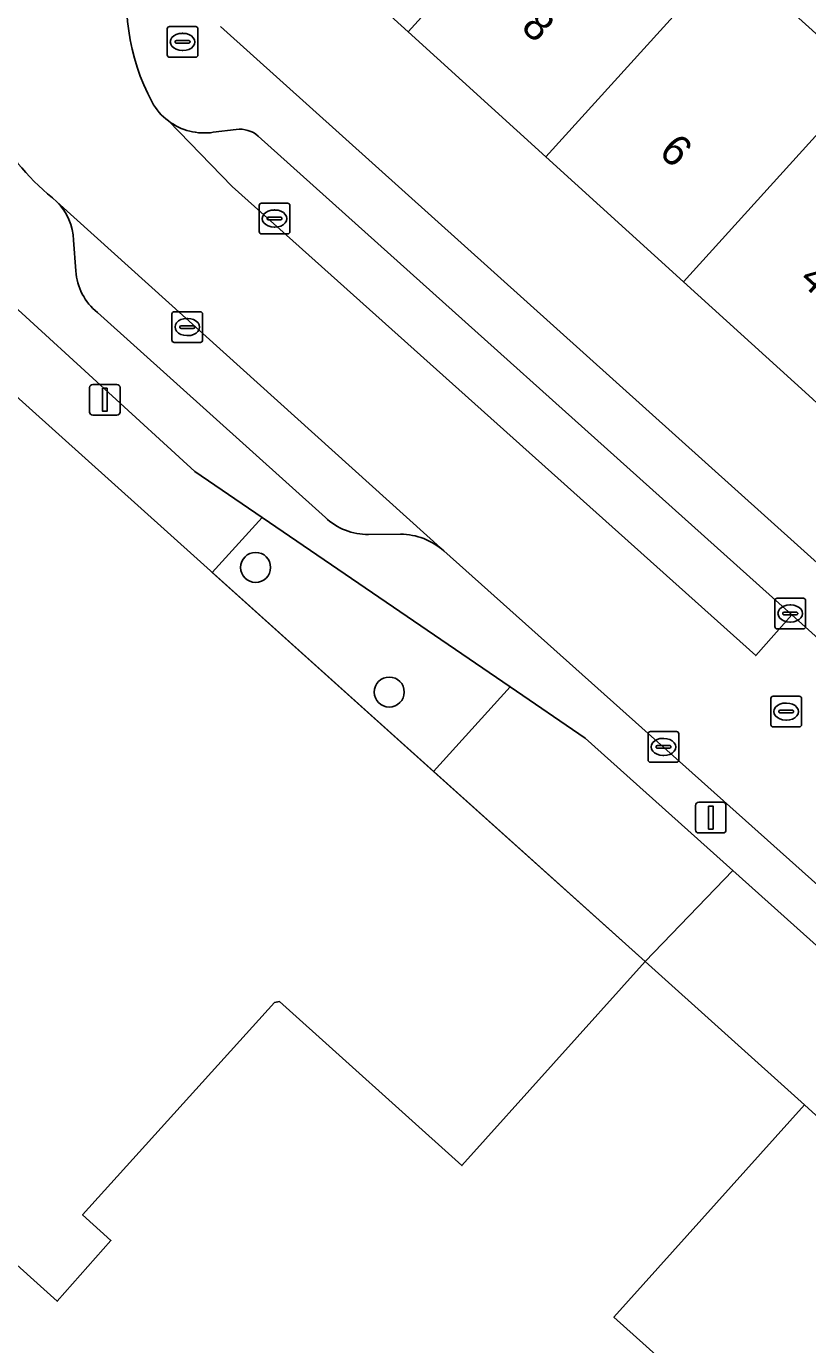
# Model space of a CAD drawing. Extents: x 159039 to 160102, y 381214 to 382524.
# Drawn here: x 159474.48 to 159499.96, y 381694.48 to 381737.46 of the extents above; entities that cross this region are included whole.
import ezdxf

# ---------------------------------------------------------------- set-up
doc = ezdxf.new("R2010")
doc.units = 0
for name, color, linetype in [('IMGEO_Boom', 7, 'Continuous'), ('IMGEO_Brandkraan', 7, 'Continuous'), ('IMGEO_Erf', 7, 'Continuous'), ('IMGEO_Groenvoorziening', 7, 'Continuous'), ('IMGEO_Haag', 7, 'Continuous'), ('IMGEO_Hek', 7, 'Continuous'), ('IMGEO_Kolk', 7, 'Continuous'), ('IMGEO_Lichtmast', 7, 'Continuous'), ('IMGEO_Pand', 7, 'Continuous'), ('IMGEO_Pand_nummerreeks', 7, 'Continuous'), ('IMGEO_Parkeervlak_open', 7, 'Continuous'), ('IMGEO_Rijbaan_lokaal_open', 7, 'Continuous'), ('IMGEO_Rioolput', 7, 'Continuous'), ('IMGEO_Voetpad_open', 7, 'Continuous')]:
    doc.layers.add(name, color=color, linetype=linetype)

msp = doc.modelspace()

# ---------------------------------------------------------------- linework, layer by layer
at = {"layer": 'IMGEO_Boom'}
for centre in [(159481.962, 381719.823), (159486.32, 381715.76)]:
    msp.add_circle(centre, 0.489, dxfattribs=at)
at = {"layer": 'IMGEO_Brandkraan'}
for p, q in [((159479.08, 381736.53), (159479.08, 381737.382)), ((159479.155, 381737.456), (159480.007, 381737.456)), ((159479.568, 381737.236), (159479.593, 381737.236)), ((159480.081, 381737.382), (159480.081, 381736.53)), ((159479.339, 381736.95), (159479.339, 381736.962)), ((159479.777, 381736.913), (159479.379, 381736.913)), ((159479.382, 381736.999), (159479.78, 381736.999)), ((159479.823, 381736.962), (159479.823, 381736.95)), ((159480.007, 381736.456), (159479.155, 381736.456)), ((159479.591, 381736.676), (159479.566, 381736.676))]:
    msp.add_line(p, q, dxfattribs=at)
for points in [[(159479.08, 381736.53), (159479.08, 381737.382)], [(159479.155, 381737.456), (159480.007, 381737.456)], [(159480.081, 381737.382), (159480.081, 381736.53)], [(159480.007, 381736.456), (159479.155, 381736.456)]]:
    msp.add_lwpolyline(points, dxfattribs=at)
for centre, radius, start, end in [((159479.157, 381737.38), 0.0765, 91.552, 178.448), ((159479.157, 381737.38), 0.0765, 91.552, 178.448), ((159480.005, 381737.38), 0.0765, 1.552, 88.448), ((159480.005, 381737.38), 0.0765, 1.552, 88.448), ((159479.379, 381736.959), 0.0403, 85.8775, 175.7526), ((159479.376, 381736.949), 0.0366, 178.938, 274.7102), ((159479.78, 381736.956), 0.043, 264.8664, 352.4533), ((159479.784, 381736.961), 0.0386, 1.7309, 96.639), ((159479.157, 381736.532), 0.0765, 181.552, 268.448), ((159479.157, 381736.532), 0.0765, 181.552, 268.448), ((159480.005, 381736.532), 0.0765, 271.552, 358.448), ((159480.005, 381736.532), 0.0765, 271.552, 358.448)]:
    msp.add_arc(centre, radius, start, end, dxfattribs=at)
for centre, major_axis, ratio, start_param, end_param in [((159479.567, 381736.956), (-0.387, 0.002), 0.722429, 4.712389, 7.853982), ((159479.592, 381736.956), (-0.39, 0.002), 0.717154, 1.570796, 4.712389)]:
    msp.add_ellipse(centre, major_axis=major_axis, ratio=ratio, start_param=start_param, end_param=end_param, dxfattribs=at)
at = {"layer": 'IMGEO_Erf'}
msp.add_lwpolyline([(159500, 381737.435), (159501.89, 381735.72), (159506.379, 381731.646), (159510.791, 381727.642), (159508.175, 381724.757), (159504.815, 381721.053), (159500.401, 381725.062), (159500, 381725.426), (159495.913, 381729.138), (159491.425, 381733.214), (159486.938, 381737.289), (159482.343, 381741.462), (159487.631, 381747.293), (159488.31, 381748.041), (159492.014, 381744.682), (159492.91, 381743.865), (159497.399, 381739.792)], close=True, dxfattribs=at)
for points in [[(159480.82, 381737.463), (159502.646, 381717.838), (159502.874, 381717.633), (159518.037, 381734.347), (159517.34, 381734.98), (159515.696, 381733.168), (159511.345, 381737.115), (159507.754, 381740.373), (159509.318, 381742.104)], [(159469.686, 381701.113), (159475.494, 381695.898), (159477.243, 381697.88), (159476.316, 381698.718), (159482.579, 381705.642), (159482.739, 381705.666), (159488.691, 381700.32), (159494.664, 381706.971), (159487.76, 381713.173), (159480.542, 381719.658), (159482.174, 381721.454), (159479.981, 381722.954), (159474.086, 381728.341)]]:
    msp.add_lwpolyline(points, dxfattribs=at)
at = {"layer": 'IMGEO_Groenvoorziening'}
for points in [[(159482.174, 381721.454), (159480.542, 381719.658), (159487.76, 381713.173), (159490.259, 381715.925)], [(159492.704, 381714.252), (159490.259, 381715.925), (159487.76, 381713.173), (159494.664, 381706.971), (159497.52, 381709.938)]]:
    msp.add_lwpolyline(points, close=True, dxfattribs=at)
for points in [[(159514.289, 381694.918), (159497.52, 381709.938), (159494.664, 381706.971), (159499.862, 381702.301), (159500.466, 381701.747), (159502.548, 381704.281)], [(159493.526, 381684.463), (159496.907, 381688.147), (159500.538, 381692.103), (159500.03, 381692.612), (159507.018, 381700.246), (159502.548, 381704.281), (159500.466, 381701.747), (159499.862, 381702.301), (159493.647, 381695.38), (159498.173, 381691.315), (159492.5, 381684.998), (159487.977, 381689.06), (159482.132, 381682.552), (159494.363, 381671.567)]]:
    msp.add_lwpolyline(points, dxfattribs=at)
at = {"layer": 'IMGEO_Haag'}
msp.add_lwpolyline([(159514.289, 381694.918), (159497.52, 381709.938), (159494.664, 381706.971), (159499.862, 381702.301), (159500.466, 381701.747), (159502.548, 381704.281)], dxfattribs=at)
at = {"layer": 'IMGEO_Hek'}
msp.add_lwpolyline([(159469.083, 381729.954), (159494.664, 381706.971)], dxfattribs=at)
at = {"layer": 'IMGEO_Kolk'}
for p, q in [((159482.079, 381730.77), (159482.079, 381731.622)), ((159482.154, 381731.696), (159483.006, 381731.696)), ((159483.08, 381731.622), (159483.08, 381730.77)), ((159482.338, 381731.19), (159482.338, 381731.202)), ((159482.381, 381731.239), (159482.779, 381731.239)), ((159482.567, 381731.476), (159482.592, 381731.476)), ((159482.822, 381731.202), (159482.822, 381731.19)), ((159482.776, 381731.153), (159482.378, 381731.153)), ((159482.59, 381730.916), (159482.565, 381730.916)), ((159483.006, 381730.696), (159482.154, 381730.696)), ((159479.233, 381727.234), (159479.233, 381728.086)), ((159479.308, 381728.16), (159480.16, 381728.16)), ((159479.721, 381727.94), (159479.746, 381727.94)), ((159480.234, 381728.086), (159480.234, 381727.234)), ((159479.492, 381727.654), (159479.492, 381727.666)), ((159479.93, 381727.617), (159479.532, 381727.617)), ((159479.535, 381727.703), (159479.933, 381727.703)), ((159479.744, 381727.38), (159479.719, 381727.38)), ((159479.976, 381727.666), (159479.976, 381727.654)), ((159480.16, 381727.16), (159479.308, 381727.16)), ((159498.898, 381717.894), (159498.898, 381718.746)), ((159498.973, 381718.82), (159499.825, 381718.82)), ((159499.899, 381718.746), (159499.899, 381717.894)), ((159499.157, 381718.314), (159499.157, 381718.326)), ((159499.2, 381718.363), (159499.598, 381718.363)), ((159499.386, 381718.6), (159499.411, 381718.6)), ((159499.641, 381718.326), (159499.641, 381718.314)), ((159499.595, 381718.277), (159499.197, 381718.277)), ((159499.409, 381718.04), (159499.384, 381718.04)), ((159499.825, 381717.82), (159498.973, 381717.82)), ((159494.837, 381714.47), (159495.689, 381714.47)), ((159494.762, 381713.544), (159494.762, 381714.396)), ((159495.064, 381714.013), (159495.462, 381714.013)), ((159495.25, 381714.25), (159495.275, 381714.25)), ((159495.763, 381714.396), (159495.763, 381713.544)), ((159495.021, 381713.964), (159495.021, 381713.976)), ((159495.459, 381713.927), (159495.061, 381713.927)), ((159495.273, 381713.69), (159495.248, 381713.69)), ((159495.505, 381713.976), (159495.505, 381713.964)), ((159495.689, 381713.47), (159494.837, 381713.47))]:
    msp.add_line(p, q, dxfattribs=at)
for points in [[(159482.079, 381730.77), (159482.079, 381731.622)], [(159482.154, 381731.696), (159483.006, 381731.696)], [(159483.08, 381731.622), (159483.08, 381730.77)], [(159483.006, 381730.696), (159482.154, 381730.696)], [(159479.233, 381727.234), (159479.233, 381728.086)], [(159479.308, 381728.16), (159480.16, 381728.16)], [(159480.234, 381728.086), (159480.234, 381727.234)], [(159480.16, 381727.16), (159479.308, 381727.16)], [(159498.898, 381717.894), (159498.898, 381718.746)], [(159498.973, 381718.82), (159499.825, 381718.82)], [(159499.899, 381718.746), (159499.899, 381717.894)], [(159499.825, 381717.82), (159498.973, 381717.82)], [(159494.837, 381714.47), (159495.689, 381714.47)], [(159494.762, 381713.544), (159494.762, 381714.396)], [(159495.763, 381714.396), (159495.763, 381713.544)], [(159495.689, 381713.47), (159494.837, 381713.47)]]:
    msp.add_lwpolyline(points, dxfattribs=at)
for centre, radius, start, end in [((159482.156, 381731.62), 0.0765, 91.552, 178.448), ((159482.156, 381731.62), 0.0765, 91.552, 178.448), ((159483.004, 381731.62), 0.0765, 1.552, 88.448), ((159483.004, 381731.62), 0.0765, 1.552, 88.448), ((159482.378, 381731.199), 0.0403, 85.8775, 175.7526), ((159482.375, 381731.189), 0.0366, 178.938, 274.7102), ((159482.779, 381731.196), 0.043, 264.8664, 352.4533), ((159482.783, 381731.201), 0.0386, 1.7309, 96.639), ((159482.156, 381730.772), 0.0765, 181.552, 268.448), ((159482.156, 381730.772), 0.0765, 181.552, 268.448), ((159483.004, 381730.772), 0.0765, 271.552, 358.448), ((159483.004, 381730.772), 0.0765, 271.552, 358.448), ((159479.31, 381728.084), 0.0765, 91.552, 178.448), ((159479.31, 381728.084), 0.0765, 91.552, 178.448), ((159480.158, 381728.084), 0.0765, 1.552, 88.448), ((159480.158, 381728.084), 0.0765, 1.552, 88.448), ((159479.532, 381727.663), 0.0403, 85.8775, 175.7526), ((159479.529, 381727.653), 0.0366, 178.938, 274.7102), ((159479.933, 381727.66), 0.043, 264.8664, 352.4533), ((159479.937, 381727.665), 0.0386, 1.7309, 96.639), ((159479.31, 381727.236), 0.0765, 181.552, 268.448), ((159479.31, 381727.236), 0.0765, 181.552, 268.448), ((159480.158, 381727.236), 0.0765, 271.552, 358.448), ((159480.158, 381727.236), 0.0765, 271.552, 358.448), ((159498.975, 381718.744), 0.0765, 91.552, 178.448), ((159498.975, 381718.744), 0.0765, 91.552, 178.448), ((159499.823, 381718.744), 0.0765, 1.552, 88.448), ((159499.823, 381718.744), 0.0765, 1.552, 88.448), ((159499.197, 381718.323), 0.0403, 85.8775, 175.7526), ((159499.194, 381718.313), 0.0366, 178.938, 274.7102), ((159499.598, 381718.32), 0.043, 264.8664, 352.4533), ((159499.602, 381718.325), 0.0386, 1.7309, 96.639), ((159498.975, 381717.896), 0.0765, 181.552, 268.448), ((159498.975, 381717.896), 0.0765, 181.552, 268.448), ((159499.823, 381717.896), 0.0765, 271.552, 358.448), ((159499.823, 381717.896), 0.0765, 271.552, 358.448), ((159494.839, 381714.394), 0.0765, 91.552, 178.448), ((159494.839, 381714.394), 0.0765, 91.552, 178.448), ((159495.687, 381714.394), 0.0765, 1.552, 88.448), ((159495.687, 381714.394), 0.0765, 1.552, 88.448), ((159495.061, 381713.973), 0.0403, 85.8775, 175.7526), ((159495.466, 381713.975), 0.0386, 1.7309, 96.639), ((159495.058, 381713.963), 0.0366, 178.938, 274.7102), ((159495.462, 381713.97), 0.043, 264.8664, 352.4533), ((159494.839, 381713.546), 0.0765, 181.552, 268.448), ((159494.839, 381713.546), 0.0765, 181.552, 268.448), ((159495.687, 381713.546), 0.0765, 271.552, 358.448), ((159495.687, 381713.546), 0.0765, 271.552, 358.448)]:
    msp.add_arc(centre, radius, start, end, dxfattribs=at)
for centre, major_axis, ratio, start_param, end_param in [((159482.566, 381731.196), (-0.387, 0.002), 0.722429, 4.712389, 7.853982), ((159482.591, 381731.196), (-0.39, 0.002), 0.717154, 1.570796, 4.712389), ((159479.72, 381727.66), (-0.387, 0.002), 0.722429, 4.712389, 7.853982), ((159479.745, 381727.66), (-0.39, 0.002), 0.717154, 1.570796, 4.712389), ((159499.385, 381718.32), (-0.387, 0.002), 0.722429, 4.712389, 7.853982), ((159499.41, 381718.32), (-0.39, 0.002), 0.717154, 1.570796, 4.712389), ((159495.249, 381713.97), (-0.387, 0.002), 0.722429, 4.712389, 7.853982), ((159495.274, 381713.97), (-0.39, 0.002), 0.717154, 1.570796, 4.712389)]:
    msp.add_ellipse(centre, major_axis=major_axis, ratio=ratio, start_param=start_param, end_param=end_param, dxfattribs=at)
at = {"layer": 'IMGEO_Lichtmast'}
for p, q in [((159476.549, 381724.888), (159476.549, 381725.688)), ((159476.549, 381725.688), (159476.549, 381724.888)), ((159476.649, 381725.788), (159477.439, 381725.788)), ((159477.439, 381725.788), (159476.649, 381725.788)), ((159477.539, 381725.688), (159477.539, 381724.888)), ((159477.539, 381724.888), (159477.539, 381725.688)), ((159477.439, 381724.788), (159476.649, 381724.788)), ((159476.649, 381724.788), (159477.439, 381724.788)), ((159496.312, 381711.266), (159496.312, 381712.066)), ((159496.312, 381712.066), (159496.312, 381711.266)), ((159496.412, 381712.166), (159497.202, 381712.166)), ((159497.202, 381712.166), (159496.412, 381712.166)), ((159497.302, 381712.066), (159497.302, 381711.266)), ((159497.302, 381711.266), (159497.302, 381712.066)), ((159497.202, 381711.166), (159496.412, 381711.166)), ((159496.412, 381711.166), (159497.202, 381711.166))]:
    msp.add_line(p, q, dxfattribs=at)
for points in [[(159476.969, 381725.663), (159477.119, 381725.663), (159477.119, 381724.913), (159476.969, 381724.913), (159476.969, 381725.663)], [(159496.732, 381712.041), (159496.882, 381712.041), (159496.882, 381711.291), (159496.732, 381711.291), (159496.732, 381712.041)]]:
    msp.add_lwpolyline(points, dxfattribs=at)
for centre, start, end in [((159476.649, 381725.688), 90, 180), ((159476.649, 381725.688), 90, 180), ((159477.439, 381725.688), 0, 90), ((159477.439, 381725.688), 360, 90), ((159476.649, 381724.888), 180, 270), ((159476.649, 381724.888), 180, 270), ((159477.439, 381724.888), 270, 0), ((159477.439, 381724.888), 270, 0), ((159496.412, 381712.066), 90, 180), ((159496.412, 381712.066), 90, 180), ((159497.202, 381712.066), 0, 90), ((159497.202, 381712.066), 360, 90), ((159496.412, 381711.266), 180, 270), ((159496.412, 381711.266), 180, 270), ((159497.202, 381711.266), 270, 0), ((159497.202, 381711.266), 270, 0)]:
    msp.add_arc(centre, 0.1, start, end, dxfattribs=at)
at = {"layer": 'IMGEO_Pand'}
for points in [[(159486.938, 381737.289), (159492.91, 381743.865), (159492.014, 381744.682), (159488.31, 381748.041), (159487.631, 381747.293), (159482.343, 381741.462)], [(159486.938, 381737.289), (159491.425, 381733.214), (159497.399, 381739.792), (159492.91, 381743.865)], [(159495.913, 381729.138), (159500, 381733.639), (159501.89, 381735.72), (159500, 381737.435), (159497.399, 381739.792), (159491.425, 381733.214)], [(159495.913, 381729.138), (159500, 381725.426), (159500.401, 381725.062), (159506.379, 381731.646), (159501.89, 381735.72), (159500, 381733.639)]]:
    msp.add_lwpolyline(points, close=True, dxfattribs=at)
msp.add_lwpolyline([(159498.173, 381691.315), (159493.647, 381695.38), (159499.862, 381702.301), (159494.664, 381706.971), (159488.691, 381700.32), (159482.739, 381705.666), (159482.579, 381705.642), (159476.316, 381698.718), (159477.243, 381697.88), (159475.494, 381695.898), (159469.686, 381701.113), (159470.952, 381702.56), (159470.887, 381702.618), (159452.805, 381718.887), (159447.567, 381713.085), (159449.144, 381711.661), (159443.55, 381705.434), (159437.305, 381711.045), (159430.957, 381704.007), (159451.812, 381685.23)], dxfattribs=at)
at = {"layer": 'IMGEO_Parkeervlak_open'}
for points in [[(159520.7, 381701.662), (159506.109, 381714.55), (159506.025, 381714.688), (159505.874, 381714.936), (159502.874, 381717.633), (159502.646, 381717.838), (159480.82, 381737.463)], [(159479.116, 381734.379), (159481.195, 381732.246), (159498.273, 381716.951), (159499.447, 381718.275), (159482.048, 381733.888)], [(159481.328, 381734.104), (159480.582, 381734.009)], [(159480.582, 381734.009), (159481.328, 381734.104)], [(159482.048, 381733.888), (159499.447, 381718.275), (159501.416, 381716.507), (159504.978, 381713.338), (159507.77, 381710.822), (159508.498, 381710.168), (159518.885, 381700.836), (159519.106, 381700.577), (159519.224, 381700.172), (159519.49, 381698.625)], [(159488.097, 381720.36), (159475.477, 381731.746)], [(159476.027, 381730.49), (159476.097, 381729.488)], [(159476.802, 381728.133), (159484.239, 381721.447)], [(159485.647, 381720.895), (159486.692, 381720.909)]]:
    msp.add_lwpolyline(points, dxfattribs=at)
for centre, radius, start, end in [((159484.577, 381738.242), 6.817, 167.0525, 208.4511), ((159480.281, 381735.927), 1.937, 208.7871, 233.0417), ((159480.289, 381735.936), 1.949, 233.0174, 278.6527), ((159480.289, 381735.936), 1.949, 233.0174, 278.6527), ((159481.441, 381733.171), 0.94, 49.7222, 96.8793), ((159481.441, 381733.171), 0.94, 49.7222, 96.8793), ((159474.154, 381730.418), 1.875, 2.1961, 45.101), ((159478.001, 381729.618), 1.909, 183.9018, 231.0736), ((159485.631, 381722.927), 2.032, 226.7419, 270.4432), ((159486.652, 381718.734), 2.176, 48.3745, 88.9396)]:
    msp.add_arc(centre, radius, start, end, dxfattribs=at)
at = {"layer": 'IMGEO_Rijbaan_lokaal_open'}
for points in [[(159508.498, 381710.168), (159507.77, 381710.822), (159504.978, 381713.338), (159501.416, 381716.507), (159499.447, 381718.275), (159498.273, 381716.951), (159481.195, 381732.246), (159479.116, 381734.379)], [(159475.333, 381731.877), (159475.477, 381731.746), (159488.097, 381720.36), (159515.163, 381696.185), (159517.966, 381699.307), (159507.301, 381708.839), (159508.498, 381710.168)]]:
    msp.add_lwpolyline(points, dxfattribs=at)
for centre, radius, start, end in [((159484.577, 381738.242), 6.817, 167.0525, 208.4511), ((159480.192, 381737.887), 7.729, 184.0895, 231.0462), ((159480.281, 381735.927), 1.937, 208.7871, 233.0417)]:
    msp.add_arc(centre, radius, start, end, dxfattribs=at)
at = {"layer": 'IMGEO_Rioolput'}
for p, q in [((159498.765, 381714.696), (159498.765, 381715.548)), ((159498.84, 381715.622), (159499.692, 381715.622)), ((159499.253, 381715.402), (159499.278, 381715.402)), ((159499.766, 381715.548), (159499.766, 381714.696)), ((159499.024, 381715.116), (159499.024, 381715.128)), ((159499.462, 381715.079), (159499.064, 381715.079)), ((159499.067, 381715.165), (159499.465, 381715.165)), ((159499.508, 381715.128), (159499.508, 381715.116)), ((159499.692, 381714.622), (159498.84, 381714.622)), ((159499.276, 381714.842), (159499.251, 381714.842))]:
    msp.add_line(p, q, dxfattribs=at)
for points in [[(159498.765, 381714.696), (159498.765, 381715.548)], [(159498.84, 381715.622), (159499.692, 381715.622)], [(159499.766, 381715.548), (159499.766, 381714.696)], [(159499.692, 381714.622), (159498.84, 381714.622)]]:
    msp.add_lwpolyline(points, dxfattribs=at)
for centre, radius, start, end in [((159498.842, 381715.546), 0.0765, 91.552, 178.448), ((159498.842, 381715.546), 0.0765, 91.552, 178.448), ((159499.69, 381715.546), 0.0765, 1.552, 88.448), ((159499.69, 381715.546), 0.0765, 1.552, 88.448), ((159499.064, 381715.125), 0.0403, 85.8775, 175.7526), ((159499.061, 381715.115), 0.0366, 178.938, 274.7102), ((159499.465, 381715.122), 0.043, 264.8664, 352.4533), ((159499.469, 381715.127), 0.0386, 1.7309, 96.639), ((159498.842, 381714.698), 0.0765, 181.552, 268.448), ((159498.842, 381714.698), 0.0765, 181.552, 268.448), ((159499.69, 381714.698), 0.0765, 271.552, 358.448), ((159499.69, 381714.698), 0.0765, 271.552, 358.448)]:
    msp.add_arc(centre, radius, start, end, dxfattribs=at)
for centre, major_axis, ratio, start_param, end_param in [((159499.252, 381715.122), (-0.387, 0.002), 0.722429, 4.712389, 7.853982), ((159499.277, 381715.122), (-0.39, 0.002), 0.717154, 1.570796, 4.712389)]:
    msp.add_ellipse(centre, major_axis=major_axis, ratio=ratio, start_param=start_param, end_param=end_param, dxfattribs=at)
at = {"layer": 'IMGEO_Voetpad_open'}
for points in [[(159475.477, 381731.746), (159475.333, 381731.877)], [(159476.097, 381729.488), (159476.027, 381730.49)], [(159474.086, 381728.341), (159479.981, 381722.954), (159482.174, 381721.454), (159490.259, 381715.925), (159492.704, 381714.252), (159497.52, 381709.938), (159514.289, 381694.918)], [(159484.239, 381721.447), (159476.802, 381728.133)], [(159486.692, 381720.909), (159485.647, 381720.895)], [(159517.073, 381694.429), (159515.163, 381696.185), (159488.097, 381720.36)]]:
    msp.add_lwpolyline(points, dxfattribs=at)
for centre, radius, start, end in [((159480.192, 381737.887), 7.729, 184.0895, 231.0462), ((159474.154, 381730.418), 1.875, 2.1961, 45.101), ((159478.001, 381729.618), 1.909, 183.9018, 231.0736), ((159485.631, 381722.927), 2.032, 226.7419, 270.4432), ((159486.652, 381718.734), 2.176, 48.3745, 88.9396)]:
    msp.add_arc(centre, radius, start, end, dxfattribs=at)

# ---------------------------------------------------------------- texts
at = {"layer": 'IMGEO_Pand_nummerreeks'}
for s, rotation, p in [('8', 317.7544, (159490.578, 381737.387)), ('6', 317.7544, (159495.07, 381733.308)), ('4', 317.7543, (159499.649, 381729.152))]:
    msp.add_text(s, height=1, rotation=rotation, dxfattribs=at).set_placement(p)

doc.saveas('drawing.dxf')
